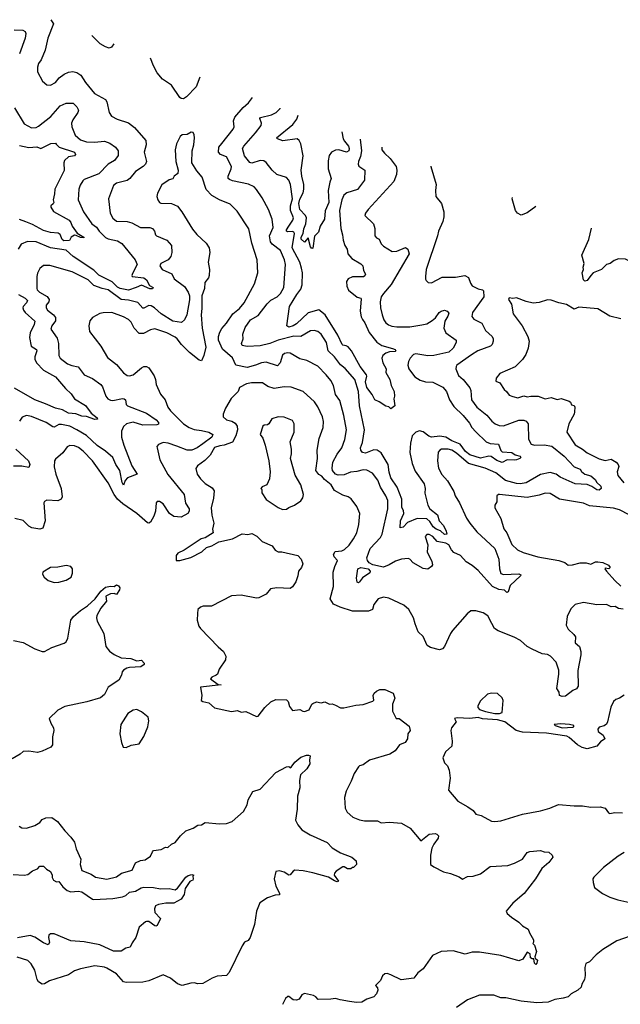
# Model space of a CAD drawing. Extents: x 1933546 to 2138868, y 524910 to 667279.
# Tile 324 of 466: x 2029067 to 2034081, y 657597 to 665821. Entities that reach past the tile are written whole.
import ezdxf

# ---------------------------------------------------------------- set-up
doc = ezdxf.new("R2010")
doc.units = 0

msp = doc.modelspace()

# ---------------------------------------------------------------- linework, layer by layer
at = {"layer": '0CON10XD'}
for points in [[(2029327.2, 665820.6), (2029350, 665785), (2029302.9, 665665), (2029280.6, 665565), (2029245.5, 665484.5), (2029224.4, 665455), (2029215.8, 665425), (2029216, 665385), (2029257.3, 665307.3), (2029295, 665276.2), (2029325, 665273.8), (2029365, 665297.1), (2029396.2, 665333.8), (2029438, 665365), (2029475, 665381.1), (2029511.7, 665388.3), (2029545, 665378.9), (2029577.3, 665357.3), (2029615.5, 665295), (2029692.9, 665205), (2029785, 665154.2), (2029795.5, 665135), (2029814.3, 665045), (2029832.5, 665015), (2029880.9, 664990.9), (2029975, 664959.4), (2030025, 664919.2), (2030120.8, 664810.8), (2030123.6, 664775), (2030106.5, 664715), (2030125.7, 664635), (2030116.9, 664615), (2030098.5, 664595), (2030035, 664552.2), (2029985.8, 664494.2), (2029965, 664478.5), (2029875, 664454.4), (2029849.2, 664435), (2029808.6, 664325), (2029821.9, 664205), (2029845, 664162.9), (2029875, 664139.1), (2029965, 664133.8), (2030003.8, 664125), (2030075, 664086.2), (2030155, 664083.6), (2030175, 664076.7), (2030192, 664055), (2030200.8, 664025), (2030210, 664015), (2030295, 663978.5), (2030335.6, 663935), (2030337.9, 663875), (2030328.5, 663841.5), (2030305.9, 663814.1), (2030244.3, 663785), (2030237.1, 663765), (2030258, 663735), (2030337.7, 663697.7), (2030357.3, 663655), (2030442.4, 663592.4), (2030474.7, 663544.7), (2030484.7, 663515), (2030485, 663480), (2030461.5, 663355), (2030441.9, 663315), (2030418.7, 663291.3), (2030346.1, 663303.9), (2030249.1, 663365), (2030193.7, 663413.6), (2030165, 663430.4), (2030145, 663433.6), (2030105, 663410), (2030095, 663411.9), (2030055, 663458.2), (2029975, 663478.1), (2029913.7, 663483.7), (2029806.4, 663565), (2029755, 663574.8), (2029685, 663600.8), (2029638.7, 663648.7), (2029505, 663715.5), (2029317.6, 663767.6), (2029265, 663767.5), (2029235, 663743.8), (2029216.6, 663703.4), (2029211.1, 663675), (2029211.5, 663575), (2029213.5, 663565), (2029232.2, 663545), (2029298, 663508), (2029314.4, 663485), (2029309.5, 663465), (2029288.9, 663435), (2029287.8, 663415), (2029299.4, 663395), (2029348.6, 663355), (2029365, 663333.3), (2029366.7, 663305), (2029335.6, 663265), (2029327.8, 663235), (2029378.8, 663161.2), (2029391.5, 663115), (2029394.4, 663015), (2029404, 662995), (2029466.4, 662946.4), (2029501.4, 662931.4), (2029555, 662920), (2029605, 662855.6), (2029675, 662822.9), (2029744.4, 662775), (2029758.5, 662755), (2029786.6, 662676.6), (2029804, 662654), (2029825, 662641.5), (2029845, 662638.8), (2029925, 662656.5), (2029940, 662655), (2029949.4, 662645), (2029956.1, 662606.1), (2029967.1, 662595), (2030125, 662533.6), (2030207.4, 662477.4), (2030227.3, 662455), (2030227.1, 662442.9), (2030213.5, 662436.5), (2030094.6, 662435.4), (2030015, 662458.1), (2029960, 662445), (2029935, 662422.5), (2029918.5, 662385), (2029916.9, 662335), (2029936.2, 662266.2), (2030004.6, 662095), (2030048, 662025), (2029966.8, 661993.2), (2029948.8, 661971.2), (2029935, 661932.5), (2029923.3, 661955), (2029903.5, 662055), (2029871.3, 662105), (2029844.8, 662164.8), (2029785, 662217.2), (2029715, 662264.7), (2029625, 662348.9), (2029545, 662396.1), (2029485, 662424.7), (2029415, 662438.7), (2029395, 662439.6), (2029355, 662417.8), (2029345, 662418.9), (2029287.7, 662457.7), (2029165, 662506.9), (2029125, 662514.2), (2029087.9, 662502.1), (2029065, 662468.8)], [(2029022, 665735), (2029093.8, 665733.8), (2029113.3, 665723.3), (2029118.6, 665705), (2029113.5, 665665), (2029066.6, 665535)], [(2029852.6, 665618), (2029835, 665590.6), (2029815, 665582.7), (2029784.1, 665594.1), (2029739.4, 665619.4), (2029669.1, 665688.7)], [(2030572.6, 665340.3), (2030539.8, 665260.2), (2030460.6, 665175), (2030435, 665160.5), (2030415, 665162.9), (2030405, 665170.8), (2030335.8, 665275), (2030259.4, 665325), (2030215, 665378), (2030183.3, 665435), (2030158.3, 665500.1)], [(2029024.2, 665084.2), (2029105, 664950), (2029165, 664916.4), (2029205, 664920.9), (2029225, 664930.5), (2029327.3, 665012.7), (2029405, 665100.5), (2029455, 665124.2), (2029515, 665122.5), (2029545, 665093.8), (2029558.6, 665065), (2029553.3, 665045), (2029512.2, 664985), (2029501.1, 664955), (2029503.8, 664925), (2029531.2, 664855), (2029575, 664818.5), (2029625, 664799.6), (2029692, 664798), (2029775, 664805.7), (2029819.1, 664789.1), (2029866.2, 664756.2), (2029890.8, 664725), (2029888.8, 664685), (2029860, 664645), (2029805, 664613.3), (2029727.2, 664532.8), (2029606.2, 664485), (2029594.2, 664475), (2029571.1, 664438.9), (2029561.4, 664405), (2029555.8, 664315), (2029599.4, 664215), (2029669.6, 664115), (2029709.1, 664089.1), (2029730, 664055), (2029785, 664001.6), (2029805, 663990), (2029884.6, 663974.6), (2029920.3, 663950.3), (2030031.2, 663815), (2030048.8, 663775), (2030008.3, 663701.7), (2030002.5, 663685), (2030006.7, 663676.7), (2030105, 663664.6), (2030125, 663647.5), (2030150.8, 663600.8), (2030180.6, 663585), (2030175, 663571.8), (2030155, 663572.2), (2030085, 663602.3), (2030040, 663585), (2029975, 663561.2), (2029905, 663574.4), (2029885, 663585.6), (2029840.3, 663630.3), (2029727.7, 663687.7), (2029685, 663728.5), (2029515, 663843.9), (2029455, 663894.3), (2029325, 663914.3), (2029205, 663965.8), (2029132.6, 663967.4), (2029080.8, 663945), (2029055.5, 663904.5)], [(2032089.3, 664755.3), (2032091.9, 664735), (2032112.9, 664705), (2032160.2, 664660.2), (2032209.5, 664595), (2032217.1, 664565), (2032211.7, 664528.3), (2032190, 664470), (2031976, 664235), (2031953.8, 664205), (2031950, 664185), (2032020.8, 664115), (2032032.3, 664077.7), (2032032.5, 664015), (2032045, 663999.2), (2032068.4, 663988.4), (2032085, 663948.8), (2032105, 663928), (2032175.6, 663885.6), (2032215, 663888.2), (2032286.9, 663916.9), (2032306.7, 663905), (2032320, 663865), (2032169.7, 663610.3), (2032105, 663532.9), (2032084.2, 663505), (2032075.7, 663465), (2032079.2, 663415), (2032094.3, 663355), (2032107.1, 663315), (2032125, 663288), (2032145, 663272.9), (2032175, 663261.9), (2032215, 663254.4), (2032324.3, 663255.7), (2032425, 663270.9), (2032465, 663281.5), (2032511.5, 663308.5), (2032538.8, 663331.2), (2032570, 663375), (2032585, 663385.8), (2032615, 663393.3), (2032635.8, 663385.8), (2032649.2, 663369.2), (2032642.9, 663345), (2032617.6, 663302.4), (2032607.9, 663245), (2032624.1, 663204.1), (2032711.2, 663145), (2032712, 663125), (2032685, 663077.5), (2032650.8, 663045), (2032525, 663014.7), (2032475, 663012.6), (2032375, 663029.2), (2032355, 663024.4), (2032326.2, 662993.8), (2032313.1, 662965), (2032308.1, 662935), (2032316.7, 662905), (2032338.6, 662875), (2032367.3, 662837.3), (2032410.7, 662810.7), (2032455, 662796.8), (2032515, 662792), (2032600.6, 662750.6), (2032629.2, 662715), (2032654.6, 662645), (2032691, 662591), (2032770.5, 662515), (2032822.1, 662452.1), (2032841.1, 662415), (2032875, 662377.1), (2032960.8, 662295), (2032995, 662281.1), (2033064.4, 662274.4), (2033083.8, 662223.8), (2033095, 662211.9), (2033175, 662206.8), (2033205, 662185.7), (2033246.2, 662175), (2033250, 662165), (2033242, 662155), (2033216.2, 662145), (2033195, 662140.5), (2033135.7, 662145.7), (2033095, 662123.6), (2033049.7, 662139.7), (2033002.5, 662172.5), (2032985, 662174.1), (2032915, 662159.3), (2032825, 662186.1), (2032790.4, 662215), (2032745, 662275.6), (2032675, 662303.4), (2032625, 662334.8), (2032575, 662342.9), (2032505, 662335.2), (2032483.1, 662343.1), (2032435, 662377.2), (2032405, 662385.4), (2032375, 662374.4), (2032345, 662346), (2032330.7, 662285), (2032323.3, 662205), (2032342.9, 662112.9), (2032369.4, 662049.4), (2032444.4, 661945), (2032452.2, 661905), (2032449.2, 661865), (2032474.6, 661765), (2032492.3, 661735), (2032554.3, 661685), (2032568, 661635), (2032605.8, 661595), (2032627.6, 661547.6), (2032632, 661525), (2032615, 661521.8), (2032581.5, 661551.5), (2032544.7, 661565), (2032518.8, 661585), (2032490, 661630), (2032465, 661650.9), (2032385, 661653.9), (2032305, 661620), (2032269.1, 661580.9), (2032245, 661576.2), (2032246.2, 661635), (2032275.6, 661695), (2032270.9, 661720.9), (2032256.8, 661746.8), (2032256.4, 661815), (2032217.3, 661915), (2032165.2, 661995), (2032150.6, 662040.6), (2032142.7, 662105), (2032085, 662203.1), (2032050.8, 662225), (2032025, 662227.5), (2031955, 662200.4), (2031928.8, 662205), (2031915.7, 662225), (2031913.3, 662245), (2031929.7, 662290.3), (2031946.6, 662395), (2031903.8, 662595), (2031894.7, 662714.7), (2031865, 662815.6), (2031785, 662908.6), (2031745, 662936.7), (2031695.4, 663005), (2031641.5, 663055), (2031629.6, 663125), (2031583.7, 663193.6), (2031555, 663217.5), (2031525, 663224.5), (2031495, 663222.9), (2031415.3, 663174.7), (2031355, 663178.4), (2031225, 663145.3), (2031155, 663115.4), (2031075, 663095.6), (2030965, 663090.3), (2030925, 663099.2), (2030919.4, 663115), (2030932.5, 663155), (2030930, 663195), (2030950.7, 663249.3), (2030994.3, 663315), (2031059, 663351), (2031132.7, 663447.3), (2031165, 663477.3), (2031216.2, 663505), (2031243.6, 663535), (2031272.5, 663585), (2031285.5, 663775), (2031279.1, 663815), (2031245, 663894.2), (2031175.2, 663945.2), (2031160.3, 663965), (2031153.5, 664015), (2031182.9, 664085), (2031174.4, 664155), (2031145.6, 664235), (2031092, 664332), (2031045, 664401.2), (2031023.8, 664425), (2030976.9, 664446.9), (2030844.7, 664474.7), (2030818, 664485), (2030808.6, 664495), (2030806.4, 664515), (2030832.2, 664575), (2030834.3, 664595), (2030795, 664674), (2030745, 664695.6), (2030727.5, 664715), (2030731.1, 664755), (2030755, 664786.4), (2030849.2, 664905), (2030859.2, 664925), (2030851.9, 664975), (2030862.5, 665007.5), (2030931.7, 665088.3), (2030978.6, 665125), (2031010, 665171.6)], [(2031911, 664824.1), (2031920, 664725), (2031913, 664677), (2031895.6, 664635), (2031891.9, 664615), (2031898.3, 664598.3), (2031948, 664565), (2031945, 664480), (2031887, 664403), (2031798, 664375), (2031773.6, 664356.4), (2031756, 664315), (2031737.4, 664227.4), (2031747.6, 664077.6), (2031763.3, 664025), (2031768.9, 663978.9), (2031782.9, 663935), (2031800, 663905), (2031806.2, 663865), (2031838.8, 663825), (2031915, 663780.8), (2031932, 663765), (2031937.5, 663725), (2031954.6, 663695), (2031949.7, 663680.2), (2031936.2, 663673.8), (2031845, 663672.9), (2031809.2, 663655), (2031796.7, 663635), (2031799.2, 663595), (2031812.8, 663562.7), (2031885, 663502), (2031914.6, 663494.6), (2031918.2, 663488.2), (2031910.4, 663385), (2031917.7, 663337.7), (2031927.9, 663317.9), (2031948.4, 663288.4), (2031985, 663207.5), (2032048.5, 663128.5), (2032090.4, 663100.4), (2032180, 663075), (2032203.3, 663065), (2032208.8, 663055), (2032201.2, 663048.8), (2032153.9, 663046.1), (2032125, 663034.6), (2032098.9, 663015), (2032091.2, 662995), (2032099.6, 662955), (2032126.9, 662905), (2032123.6, 662873.6), (2032156.2, 662815), (2032168.8, 662765), (2032192.5, 662715), (2032196.7, 662675), (2032190, 662655), (2032198.8, 662595), (2032165, 662570), (2032148.3, 662588.3), (2032125, 662592), (2032069.5, 662629.5), (2032032.7, 662645), (2032010.8, 662690.8), (2031965, 662748.6), (2031954.1, 662795), (2031966, 662844), (2031962.7, 662855), (2031908.7, 662925), (2031838.2, 663055), (2031809.1, 663089.1), (2031793, 663097), (2031765, 663101.9), (2031759.1, 663109.1), (2031722.5, 663185), (2031617.9, 663355), (2031565, 663397.9), (2031475, 663373.3), (2031378.4, 663281.6), (2031351.2, 663265), (2031315, 663251.6), (2031296.2, 663265), (2031318.6, 663425), (2031380.5, 663525), (2031415, 663568.6), (2031426.4, 663605), (2031427, 663707), (2031421.2, 663745), (2031404.8, 663795), (2031342.3, 663915), (2031360.9, 664035), (2031355, 664047.3), (2031345, 664051.5), (2031305, 664049.6), (2031295.7, 664055), (2031295.5, 664065), (2031313, 664097), (2031347.2, 664145), (2031351.9, 664165), (2031327.7, 664227.7), (2031327.8, 664265), (2031344.1, 664325), (2031329.1, 664445), (2031315, 664481.2), (2031295, 664503.3), (2031215, 664528.6), (2031175, 664563.5), (2031125, 664627.8), (2031105, 664642.5), (2031075, 664643.8), (2031005, 664622.5), (2030987.9, 664627.9), (2030944.2, 664684.2), (2030926.7, 664745), (2030937.5, 664765), (2031036.4, 664875), (2031082.3, 664937.7), (2031086.4, 664955), (2031073.3, 664995), (2031077.5, 665002.5), (2031170.8, 665025), (2031207.1, 665045), (2031241.5, 665078.5), (2031242.9, 665081.7)], [(2031756.5, 664883.7), (2031768.6, 664825), (2031777.8, 664805), (2031811.1, 664765), (2031818.4, 664745), (2031815.4, 664725), (2031795, 664714.7), (2031732.9, 664732.9), (2031705, 664731.4), (2031669.6, 664715), (2031650.7, 664685), (2031642.3, 664642.3), (2031642.1, 664575), (2031668.6, 664495), (2031656.4, 664463.6), (2031643.6, 664395), (2031649.2, 664295), (2031616.3, 664225), (2031611.1, 664155), (2031575, 664095.8), (2031560.9, 664045), (2031528.5, 664011.5), (2031515, 663911.2), (2031505, 663908.8), (2031495, 663923.3), (2031475, 664000), (2031445, 663962.5), (2031417, 663987), (2031418, 664005), (2031433.9, 664036.1), (2031438.2, 664075), (2031455.4, 664114.6), (2031462.5, 664165), (2031454.6, 664185), (2031406.7, 664235), (2031399, 664285), (2031405, 664320.5), (2031433.8, 664375), (2031440, 664405), (2031438.5, 664445), (2031422.4, 664512.4), (2031417.6, 664565), (2031433.2, 664683.2), (2031413.3, 664785), (2031401.8, 664811.8), (2031385, 664825.6), (2031265, 664809.2), (2031218.8, 664825), (2031212, 664835), (2031348.5, 664945), (2031380.5, 664989.5), (2031391.5, 665024.4)], [(2032498.9, 664597.3), (2032499.2, 664595), (2032542.9, 664445), (2032538.6, 664395), (2032542.5, 664345), (2032588, 664285), (2032609.2, 664215), (2032609.4, 664175), (2032600, 664135), (2032564.2, 664054.2), (2032556.5, 664015), (2032461.9, 663735), (2032454, 663675), (2032454.2, 663654.2), (2032461.2, 663641.2), (2032476.1, 663626.1), (2032505, 663622.5), (2032595, 663670.8), (2032705, 663671.1), (2032783.4, 663683.4), (2032815, 663668), (2032829.8, 663619.8), (2032845, 663597.5), (2032894, 663574), (2032932, 663565), (2032940.4, 663555), (2032941.8, 663505), (2032848.5, 663375), (2032841.1, 663341.1), (2032858.3, 663318.3), (2032924.2, 663285), (2032956.1, 663226.1), (2033012.9, 663175), (2033020.6, 663155), (2033020, 663135), (2033011.3, 663108.7), (2032998.8, 663095), (2032892, 663055), (2032837.8, 663022.2), (2032718, 662935), (2032710.8, 662925), (2032709.2, 662905), (2032730.2, 662850.2), (2032770, 662815), (2032826.1, 662746.1), (2032833.5, 662725), (2032838.9, 662645), (2032884.4, 662585), (2032966.8, 662516.8), (2033007.6, 662467.6), (2033035.8, 662445), (2033070.5, 662430.5), (2033105, 662429.3), (2033235, 662474.6), (2033275, 662474.6), (2033295, 662466.5), (2033312.2, 662445), (2033315.9, 662315.9), (2033337.8, 662275), (2033365, 662266.5), (2033445, 662269.4), (2033508.7, 662258.7), (2033611.8, 662175), (2033695, 662086.4), (2033745, 662066.2), (2033758.3, 662048.3), (2033785, 662024), (2033835, 662010.4), (2033870.4, 661980.4), (2033885, 661954), (2033917.8, 661925), (2033920.5, 661905), (2033905, 661890.4), (2033885, 661894.7), (2033843.1, 661923.1), (2033805, 661938.2), (2033704.5, 661945.5), (2033580.3, 662000.3), (2033545, 662025.4), (2033495, 662040), (2033415, 662021.4), (2033295, 661953), (2033245, 661944.4), (2033215, 661947.6), (2033122.4, 661972.4), (2033041.8, 662035), (2032954.4, 662075), (2032815, 662115.3), (2032715, 662201.1), (2032675, 662224.6), (2032645, 662232.5), (2032587.5, 662235), (2032573.7, 662226.3), (2032562.1, 662207.9), (2032554.2, 662135), (2032564.2, 662075), (2032591.1, 662021.1), (2032638, 661968), (2032691.4, 661881.4), (2032702.2, 661845), (2032738.5, 661785), (2032798.1, 661658.1), (2032825.6, 661615), (2032885, 661544.4), (2033033.8, 661405), (2033068.2, 661315), (2033073.7, 661233.6), (2033085.3, 661195.3), (2033105, 661188.2), (2033235, 661191.5), (2033250, 661185), (2033248.8, 661175), (2033160.6, 661095), (2033145, 661042.5), (2033135, 661037.5), (2033115.6, 661055.6), (2033067.4, 661062.6), (2033015, 661086.1), (2032895, 661220.2), (2032845, 661263.3), (2032793.4, 661293.4), (2032748.4, 661345), (2032691.2, 661371.2), (2032672.6, 661392.6), (2032650, 661435), (2032625, 661447.2), (2032553.8, 661463.8), (2032515, 661504.5), (2032485, 661520.4), (2032465, 661520.8), (2032453.1, 661505), (2032475.4, 661435.4), (2032467.9, 661375), (2032507.1, 661295), (2032512.3, 661267.7), (2032506.6, 661253.4), (2032475, 661232.5), (2032435, 661237.5), (2032351.4, 661285), (2032325.7, 661315.7), (2032311.8, 661321.8), (2032255, 661315.3), (2032205, 661298.5), (2032153.1, 661266.9), (2032105, 661248.9), (2032015, 661267.8), (2031984.3, 661284.3), (2031969.7, 661305), (2031966.4, 661325), (2031994.5, 661405), (2032080.4, 661495), (2032094.6, 661525), (2032141.6, 661735), (2032141.5, 661805), (2032125, 661844.2), (2032079.6, 661915), (2032056.7, 661975), (2032012.8, 662032.8), (2031965, 662058.1), (2031935, 662062.1), (2031882.5, 662047.5), (2031828.9, 662041.1), (2031775, 662020.3), (2031725, 662016.4), (2031703.3, 662025), (2031678.5, 662055), (2031675.4, 662075.4), (2031681.8, 662125), (2031718.4, 662191.6), (2031757.5, 662245), (2031783.1, 662315), (2031794.6, 662395), (2031774.6, 662515), (2031739.2, 662639.2), (2031705, 662689.2), (2031686.7, 662766.7), (2031666, 662806), (2031627.1, 662855), (2031555, 662927.1), (2031465, 662972.9), (2031405, 662988.1), (2031325, 663034.5), (2031305, 663039.1), (2031277.1, 663032.9), (2031260, 663020), (2031241.8, 662955), (2031220.5, 662929.5), (2031125, 662960.3), (2031085, 662955.3), (2031035, 662933.9), (2030965, 662916.6), (2030871.5, 662935), (2030845, 662995.5), (2030759.9, 663069.9), (2030728.4, 663145), (2030727.4, 663175), (2030738.7, 663211.3), (2030755, 663241.1), (2030793.1, 663286.9), (2030846.2, 663363.8), (2030901.5, 663408.5), (2030940, 663455), (2031027.1, 663615), (2031054.3, 663705), (2031049.2, 663815), (2031005.5, 663955), (2030980.6, 664075), (2030882.6, 664222.6), (2030825, 664278.6), (2030735.5, 664315.5), (2030671.3, 664351.3), (2030623.6, 664403.6), (2030592, 664505), (2030547, 664557), (2030504.3, 664624.3), (2030508, 664725), (2030521.2, 664775), (2030528, 664835), (2030525, 664860), (2030515, 664877.5), (2030498.3, 664881.7), (2030465, 664862.5), (2030425, 664860), (2030407.5, 664845), (2030377.5, 664785), (2030364, 664735), (2030371.4, 664635), (2030391.2, 664565), (2030386.7, 664535), (2030357, 664513), (2030345, 664492.5), (2030315, 664483.8), (2030255, 664440), (2030217.3, 664372.7), (2030211.2, 664345), (2030220, 664315), (2030233.3, 664295), (2030245, 664288.8), (2030335, 664285.8), (2030383.6, 664263.6), (2030422, 664215), (2030510.8, 664070.8), (2030545.6, 664025.6), (2030624.4, 663954.4), (2030648.8, 663915), (2030654, 663875), (2030640, 663795), (2030651.2, 663735), (2030650, 663685), (2030643.3, 663665), (2030611.9, 663625), (2030611.4, 663575), (2030587.5, 663515), (2030587.1, 663407.1), (2030582.9, 663355), (2030590.9, 663245), (2030620.4, 663085), (2030605.4, 663015), (2030585, 662972), (2030565, 662975.7), (2030485, 663041.8), (2030416.9, 663106.9), (2030382.9, 663155), (2030365, 663169.4), (2030295, 663206.5), (2030195, 663240), (2030158.3, 663231.7), (2030101.7, 663198.3), (2030065, 663200), (2030023, 663243), (2029997.8, 663295), (2029975, 663317.1), (2029935, 663339.4), (2029836.1, 663373.9), (2029765, 663372.5), (2029735, 663366), (2029675.9, 663334.1), (2029653.8, 663305), (2029643.3, 663265), (2029650, 663215), (2029744, 663095), (2029799.5, 662999.5), (2029875, 662940.8), (2029935, 662872.5), (2029965, 662850), (2029985, 662847.1), (2030014.5, 662855.5), (2030085, 662914), (2030105, 662924), (2030125, 662923.8), (2030145, 662912), (2030190, 662845), (2030202, 662815), (2030208, 662775), (2030243.2, 662693.2), (2030281.4, 662645), (2030302.9, 662585), (2030325, 662552.9), (2030434.5, 662445), (2030481.9, 662415), (2030525, 662398.1), (2030585, 662390.9), (2030646.2, 662375), (2030680.6, 662355), (2030671.1, 662335), (2030595, 662277.2), (2030550, 662245), (2030505, 662224.2), (2030465, 662224.8), (2030378.6, 662258.6), (2030305.7, 662284.3), (2030265, 662288.6), (2030226.1, 662273.9), (2030213.3, 662255), (2030213.8, 662245), (2030238, 662145), (2030303.4, 662023.4), (2030439.6, 661855), (2030452.8, 661782.8), (2030481.2, 661735), (2030480.8, 661715), (2030472, 661695), (2030415, 661665.8), (2030355, 661671.5), (2030318.9, 661695), (2030265, 661777.5), (2030235, 661797.1), (2030215, 661796.2), (2030208, 661785), (2030200, 661715), (2030187.5, 661675), (2030160.6, 661625), (2030145, 661615.6), (2030135, 661617.5), (2030045, 661696.2), (2029928.3, 661778.3), (2029885, 661816.5), (2029856.2, 661855), (2029805, 661952.5), (2029675.6, 662135), (2029597, 662217), (2029558.1, 662248.1), (2029525, 662262.2), (2029487, 662263), (2029465, 662254), (2029426.2, 662203.8), (2029365, 662148.8), (2029358, 662135), (2029355.7, 662085), (2029370, 662025), (2029414.6, 661905), (2029421.9, 661835), (2029413.2, 661816.8), (2029385, 661801.4), (2029295, 661808), (2029273.9, 661796.1), (2029268.8, 661785), (2029280, 661635), (2029260.8, 661575), (2029235.5, 661564.5), (2029167.7, 661577.7), (2029145, 661590), (2029095, 661639.1), (2029026.2, 661655)], [(2029065, 664770.4), (2029145, 664753.2), (2029209.1, 664759.1), (2029245, 664745.5), (2029326.4, 664786.4), (2029365, 664788.8), (2029372.1, 664782.1), (2029396.7, 664756.7), (2029525.4, 664715.4), (2029533.8, 664695), (2029525, 664683.8), (2029475, 664675.6), (2029442.5, 664645), (2029436.3, 664623.7), (2029440, 664560), (2029360, 664405), (2029358.8, 664365), (2029345.5, 664315), (2029351.8, 664295), (2029347.3, 664282.7), (2029328.1, 664265), (2029326.9, 664255), (2029349.8, 664219.8), (2029480.4, 664145), (2029495, 664125.6), (2029505.7, 664095.7), (2029548.5, 664038.5), (2029603.3, 664005), (2029601.7, 663998.3), (2029575, 664000.8), (2029539.4, 664019.4), (2029525, 664020), (2029498, 664005), (2029484, 663976), (2029436, 663975), (2029423.2, 663985), (2029405, 664026.7), (2029387.7, 664037.7), (2029325, 664042.2), (2029265, 664058.7), (2029175, 664109.4), (2029118.2, 664131.8), (2029065, 664152.5)], [(2033375, 664259.4), (2033305, 664207.5), (2033255, 664187.5), (2033223.3, 664205), (2033207.5, 664227.5), (2033180, 664325), (2033180.2, 664334.6)], [(2034401, 663863.7), (2034396.2, 663855), (2034345, 663814.2), (2034236.5, 663773.5), (2034215, 663776.7), (2034125, 663820.5), (2034066.6, 663823.4), (2034030.7, 663809.3), (2033996.7, 663785), (2033965, 663775.6), (2033925, 663733.1), (2033855, 663706.5), (2033834.4, 663685), (2033805, 663642.9), (2033785, 663638), (2033775, 663647.5), (2033762.5, 663705), (2033773.3, 663735), (2033771.2, 663755), (2033778.8, 663785), (2033758.9, 663855), (2033818.9, 663985), (2033840, 664080.1)], [(2029056.5, 663526.5), (2029114.4, 663494.4), (2029132.9, 663475), (2029125.4, 663455), (2029095.4, 663425), (2029094, 663414), (2029098.5, 663395), (2029113.9, 663373.9), (2029192.9, 663302.9), (2029187.6, 663275), (2029155.3, 663205), (2029150, 663165), (2029163.6, 663095), (2029206.4, 663066.4), (2029211.5, 663055), (2029193, 663005), (2029195, 662984), (2029207.9, 662955), (2029265, 662894.6), (2029365, 662838.2), (2029449.4, 662739.4), (2029498, 662695), (2029525, 662653.8), (2029617.8, 662597.8), (2029665.4, 662535.4), (2029714, 662495), (2029717.1, 662485), (2029695, 662481.1), (2029625, 662505.5), (2029585, 662508.5), (2029535, 662527.5), (2029475, 662535.3), (2029425, 662561.3), (2029365, 662575.4), (2029281.8, 662611.8), (2029195, 662645.5), (2029025, 662743.6)], [(2034085, 663323.3), (2033995, 663344.4), (2033895, 663405.6), (2033735, 663419.4), (2033695.8, 663404.2), (2033632.7, 663442.7), (2033567.5, 663455), (2033505, 663478.8), (2033475, 663480), (2033405, 663459.2), (2033355, 663452.5), (2033296.6, 663466.6), (2033215, 663498.8), (2033185, 663493.3), (2033155, 663498.8), (2033148.8, 663485), (2033172.5, 663445), (2033187.5, 663365), (2033263.2, 663263.2), (2033308.1, 663175), (2033321.1, 663135), (2033312.2, 663077.8), (2033292, 663025), (2033265, 662981.2), (2033205, 662922), (2033075, 662866.2), (2033044.1, 662825.9), (2033042.5, 662802.5), (2033075, 662786.7), (2033110.7, 662730.7), (2033132, 662715), (2033154.4, 662684.4), (2033185, 662672.5), (2033225, 662662.5), (2033275, 662680), (2033305, 662670), (2033335, 662677.5), (2033395, 662676.7), (2033454.4, 662654.4), (2033505, 662665.7), (2033555, 662648.6), (2033586.4, 662656.4), (2033654.1, 662634.1), (2033666.7, 662625), (2033674.1, 662604.1), (2033695, 662597.5), (2033701.2, 662585), (2033700, 662545), (2033696.9, 662525), (2033652.5, 662445), (2033635.8, 662375), (2033705, 662269.2), (2033765, 662234.3), (2033805, 662202.2), (2033905, 662152.2), (2033955, 662137.8), (2034005, 662150.6), (2034048, 662125), (2034064.2, 662105), (2034068.2, 662088.2), (2034055.7, 662045), (2034061.1, 662015), (2034112, 661952)], [(2034105, 660897.5), (2034065, 660902.5), (2034039.3, 660919.3), (2034005, 660915.7), (2033965, 660935.8), (2033885, 660934.6), (2033775, 660952.9), (2033705, 660936.5), (2033669.3, 660899.3), (2033636.9, 660835), (2033630, 660765), (2033645, 660731.2), (2033693.8, 660685), (2033706.2, 660665), (2033704, 660615), (2033740, 660585), (2033750.6, 660545), (2033751.4, 660515), (2033725.8, 660385.8), (2033730, 660255), (2033715, 660232.5), (2033685, 660217.5), (2033625, 660171.2), (2033595, 660168.8), (2033572.5, 660175), (2033571.2, 660205), (2033551.2, 660235), (2033569.4, 660355), (2033567.4, 660387.4), (2033545, 660453.8), (2033500, 660505), (2033475, 660518.1), (2033430, 660525), (2033345, 660562.5), (2033305, 660585.8), (2033248, 660635), (2033195, 660664.4), (2033061.2, 660715), (2033032.5, 660735), (2033007.8, 660777.8), (2032975, 660842.5), (2032937.3, 660867.3), (2032875.5, 660884.5), (2032835, 660882.9), (2032802, 660858), (2032680.9, 660719.1), (2032664, 660695), (2032613.8, 660585), (2032597.5, 660565), (2032573.3, 660556.7), (2032497.7, 660577.7), (2032470, 660595), (2032435, 660670), (2032395, 660707.5), (2032368, 660775), (2032355.9, 660825.9), (2032315.9, 660895.9), (2032275, 660931.2), (2032147.9, 660987.9), (2032105, 660997.1), (2032061.2, 660985), (2032022.5, 660935), (2032011.4, 660895), (2031979.3, 660880.7), (2031845, 660879.7), (2031742.9, 660915), (2031688.2, 660938.2), (2031660, 660985), (2031686.3, 661086.3), (2031683.8, 661205), (2031697.2, 661252.8), (2031721.1, 661305), (2031692.9, 661335), (2031686.7, 661355), (2031701.3, 661378.7), (2031756.3, 661383.6), (2031780, 661395), (2031817.4, 661432.6), (2031855.4, 661484.6), (2031881.4, 661535), (2031899.4, 661605), (2031905.7, 661695), (2031881.4, 661755), (2031835, 661818), (2031810, 661835), (2031765, 661849.4), (2031695, 661887.5), (2031667.5, 661935), (2031611.5, 661981.5), (2031589, 662009), (2031565, 662021.5), (2031540.9, 662055), (2031554.4, 662154.4), (2031551.1, 662225), (2031568, 662322), (2031600, 662415), (2031604.4, 662465), (2031594.5, 662505), (2031556.1, 662586.1), (2031528.9, 662628.9), (2031435, 662714.2), (2031335, 662752.2), (2031275, 662753.6), (2031191.1, 662741.1), (2031138.2, 662758.2), (2031095, 662786.9), (2031003.6, 662786.4), (2030960.7, 662779.3), (2030901.1, 662748.9), (2030890.8, 662715), (2030832.1, 662657.9), (2030786, 662575), (2030766, 662525), (2030766.2, 662505), (2030795, 662478), (2030838.3, 662468.3), (2030865, 662451.9), (2030882.7, 662425), (2030884.5, 662395), (2030871.3, 662345), (2030845, 662290.9), (2030775, 662267.8), (2030737.2, 662262.8), (2030695, 662246.5), (2030656.6, 662183.4), (2030611.7, 662138.3), (2030551.2, 662095), (2030537.7, 662072.3), (2030550, 662025), (2030575.8, 661985), (2030615, 661948), (2030675, 661912), (2030690, 661885), (2030685.6, 661825), (2030667.1, 661745), (2030672, 661682), (2030686.7, 661615), (2030676, 661565), (2030681.2, 661535), (2030616.5, 661493.5), (2030583.3, 661485), (2030440, 661390), (2030387.5, 661365), (2030372.5, 661345), (2030372.5, 661302.5), (2030405, 661302.5), (2030495, 661328.8), (2030587.5, 661375), (2030627.3, 661412.7), (2030670, 661425), (2030729.5, 661460.5), (2030845, 661483.5), (2030925, 661525.8), (2030972.3, 661522.3), (2031005, 661530), (2031047.9, 661507.9), (2031092.6, 661462.6), (2031176.2, 661425), (2031200.3, 661390.3), (2031225, 661376), (2031255, 661376), (2031390, 661345), (2031417.5, 661315), (2031430, 661275), (2031418.8, 661245), (2031394.4, 661215.6), (2031390, 661175), (2031372, 661125), (2031344.2, 661085), (2031325, 661069.4), (2031215, 661074.5), (2031162.2, 661067.8), (2031125, 661024), (2031065, 660991.4), (2031045, 660989.2), (2030915, 661015.6), (2030835, 661008.1), (2030668.3, 660921.7), (2030598.8, 660921.2), (2030576.7, 660915), (2030553.3, 660895), (2030550.7, 660860.7), (2030548.8, 660805), (2030563.3, 660755), (2030576, 660736), (2030723.4, 660583.4), (2030768.8, 660545), (2030788, 660505), (2030784.2, 660475), (2030732.9, 660395), (2030719.2, 660355), (2030708.8, 660345), (2030670.3, 660329.7), (2030660, 660315), (2030725, 660267.5), (2030750, 660265), (2030577.5, 660245), (2030587.5, 660175), (2030582.5, 660135), (2030595, 660126.7), (2030647.5, 660115), (2030693.6, 660073.6), (2030835, 660043.8), (2030885, 660050), (2030915, 660037.5), (2030955, 660043.8), (2031045, 660000), (2031057.5, 660005), (2031113.3, 660075), (2031165, 660123.8), (2031206.7, 660143.3), (2031295, 660140), (2031308.8, 660125), (2031320, 660085), (2031345, 660050), (2031405, 660060), (2031430, 660045), (2031445, 660043.3), (2031485, 660057.5), (2031506.4, 660103.6), (2031515, 660110), (2031545, 660122.5), (2031585, 660116.2), (2031615, 660124), (2031655, 660104), (2031675, 660106.7), (2031705, 660096.7), (2031745, 660073.8), (2031773.8, 660073.8), (2031873.8, 660096.2), (2031935, 660102.1), (2032015, 660130), (2032023, 660137), (2032017.5, 660175), (2032027.5, 660195), (2032045, 660212.5), (2032075, 660226.2), (2032115, 660226.2), (2032185, 660196.2), (2032199.2, 660155), (2032180, 660105), (2032179.2, 660045), (2032210, 659985), (2032235, 659983.3), (2032319.3, 659919.3), (2032326.9, 659885), (2032308.8, 659855), (2032303.8, 659815), (2032285, 659782.5), (2032237, 659763), (2032201.2, 659715), (2032156.7, 659685), (2031987.5, 659635)], [(2031260.7, 661730.7), (2031295, 661732.5), (2031313, 661747), (2031362.5, 661765), (2031415, 661803.3), (2031431.7, 661828.3), (2031436.1, 661853.9), (2031414.4, 661935), (2031366.8, 662016.8), (2031328, 662155), (2031335.8, 662194.2), (2031335.4, 662234.6), (2031325.7, 662294.3), (2031358.1, 662375), (2031360, 662445), (2031345, 662473.8), (2031275, 662500), (2031224.1, 662504.1), (2031172.4, 662487.6), (2031145.9, 662444.1), (2031135, 662436.2), (2031107, 662433), (2031098, 662425), (2031074.2, 662355), (2031096.2, 662325), (2031115.7, 662265.7), (2031146, 662135), (2031157.5, 662045), (2031152.5, 661985), (2031130, 661935), (2031091.7, 661918.3), (2031080, 661905), (2031087.5, 661897.5), (2031088.3, 661868.3), (2031125, 661812.5), (2031225, 661747.5), (2031260.7, 661730.7)], [(2029034.5, 662235), (2029141.1, 662135), (2029153.3, 662105), (2029145, 662080), (2029085, 662092.9), (2029015, 662091.5)], [(2034235, 661644.7), (2034075, 661726.6), (2034025, 661739.7), (2033825, 661759.2), (2033775, 661783.1), (2033575, 661815.6), (2033495, 661862.5), (2033453.3, 661865), (2033405, 661848.5), (2033305, 661831.3), (2033074.1, 661855.9), (2033065, 661856), (2033051.2, 661845), (2033051.2, 661795), (2033034.2, 661765.8), (2033033.1, 661745), (2033085, 661654), (2033109.5, 661569.5), (2033132.9, 661535), (2033176.1, 661436.1), (2033223.5, 661393.5), (2033271.2, 661371.2), (2033394.2, 661334.2), (2033568.8, 661305), (2033617.7, 661287.7), (2033646.7, 661265), (2033682.7, 661267.3), (2033745, 661285.6), (2033795.6, 661285.6), (2033835.9, 661274.1), (2033875, 661293.3), (2033895, 661293.8), (2033935, 661286), (2033982.5, 661265), (2033997.5, 661245), (2033986.4, 661233.6), (2033955, 661240), (2033952.5, 661235), (2033966.2, 661215), (2034035, 661136), (2034085, 661090.8)], [(2029355, 661120), (2029395, 661123.8), (2029455, 661140), (2029496.4, 661163.6), (2029507, 661197), (2029507.5, 661235), (2029495, 661252.5), (2029455, 661263.3), (2029385, 661248.8), (2029325, 661246.7), (2029260, 661205), (2029258.3, 661188.3), (2029272.5, 661165), (2029306.4, 661136.4), (2029355, 661120)], [(2031895, 661116), (2031885, 661123.3), (2031877.8, 661155), (2031890, 661235), (2031915, 661245.3), (2031975.4, 661235), (2031992, 661215), (2031989.7, 661200.3), (2031930.5, 661159.5), (2031905, 661124.3), (2031895, 661116)], [(2029015, 660634.4), (2029095, 660618), (2029195, 660565.6), (2029255, 660544.5), (2029275, 660543.5), (2029335, 660576.9), (2029437.8, 660612.2), (2029455, 660624.3), (2029469.1, 660655), (2029495, 660806.7), (2029515.8, 660835), (2029573.8, 660886.2), (2029632.5, 660925), (2029696.6, 660983.4), (2029745, 661047.5), (2029785, 661080), (2029825, 661090), (2029855, 661087.5), (2029875, 661100), (2029893, 661093), (2029902.5, 661075), (2029901.7, 661058.3), (2029875, 661020), (2029855, 661027.5), (2029825, 661026.7), (2029787.5, 661005), (2029792, 660965), (2029745.6, 660905), (2029711.8, 660845), (2029708.9, 660825), (2029715, 660797.5), (2029770, 660695), (2029786, 660585), (2029817.3, 660547.3), (2029855, 660517.5), (2029915, 660490.8), (2029995, 660485.7), (2030045, 660467.1), (2030085, 660470), (2030107.5, 660445), (2030107.5, 660435), (2030080, 660415), (2029985, 660411.5), (2029961.2, 660405), (2029932.7, 660387.3), (2029922.5, 660375), (2029917.5, 660345), (2029893.8, 660305), (2029804.6, 660245.4), (2029775, 660184), (2029743.1, 660156.9), (2029627.7, 660122.3), (2029445, 660084.5), (2029385.8, 660055), (2029314.2, 659985), (2029326.2, 659945), (2029348.8, 659905), (2029351.2, 659885), (2029341.7, 659831.7), (2029340, 659765), (2029326.4, 659743.6), (2029255, 659710), (2029215, 659700), (2029145, 659712.5), (2029095, 659707.5), (2029070, 659685), (2029005, 659646.7)], [(2034115, 660180), (2034075, 660153.3), (2034045, 660142.5), (2034023.8, 660125), (2034001.7, 660078.3), (2033975.5, 659955), (2033966.1, 659936.1), (2033947.5, 659922.5), (2033905, 659911.6), (2033894.1, 659895), (2033897.5, 659875), (2033938.8, 659845), (2033952.5, 659815), (2033915, 659788), (2033886, 659754), (2033805, 659730), (2033763.1, 659743.1), (2033724.7, 659764.7), (2033655, 659825.5), (2033635, 659835.4), (2033465, 659862.5), (2033265, 659871.2), (2033213.3, 659885), (2033116.1, 659956.1), (2033055, 659972), (2032932.4, 659982.4), (2032895, 659991.6), (2032825, 659985.3), (2032718.9, 659991.1), (2032696.7, 659985), (2032710, 659955), (2032672.5, 659907.5), (2032668, 659885), (2032676.9, 659795), (2032675, 659753.3), (2032620.8, 659705), (2032598.8, 659655), (2032612.5, 659615), (2032639.3, 659589.3), (2032652.7, 659552.7), (2032660, 659485), (2032646.7, 659385), (2032724.2, 659294.2), (2032807.3, 659247.3), (2032852.5, 659215), (2032876.4, 659186.4), (2032920, 659175), (2033005, 659126.7), (2033035, 659123.3), (2033085, 659128.8), (2033265, 659184.2), (2033415, 659211.9), (2033493.8, 659236.2), (2033565, 659266.7), (2033695, 659254.4), (2033765, 659254.3), (2033835, 659244.2), (2033914.5, 659245.5), (2033955, 659234.5), (2033982.9, 659195), (2033995, 659189.5), (2034035, 659197.8), (2034100, 659195)], [(2033074.3, 660025.7), (2033095, 660034), (2033104, 660134), (2033095, 660157.5), (2033055, 660192.5), (2033005, 660196.7), (2032973.9, 660186.1), (2032915, 660132.5), (2032890.7, 660089.3), (2032892.5, 660075), (2032905, 660060), (2032955, 660041.5), (2033033.8, 660026.2), (2033074.3, 660025.7)], [(2029955, 659742.5), (2029998.8, 659761.2), (2030065, 659773.3), (2030102.5, 659835), (2030136.7, 659913.3), (2030146, 659965), (2030140, 659995), (2030085, 660038.8), (2030045, 660060), (2030015, 660052.5), (2029971.2, 660025), (2029912, 659935), (2029903.3, 659855), (2029916.7, 659785), (2029932.5, 659745), (2029955, 659742.5)], [(2033595, 659907.5), (2033685, 659910.7), (2033693.1, 659915), (2033692.9, 659925), (2033656.4, 659933.6), (2033585, 659940.4), (2033530, 659935), (2033537.5, 659925), (2033595, 659907.5)], [(2029064.1, 659084.1), (2029085, 659072), (2029125, 659068.8), (2029195, 659090), (2029235, 659116.7), (2029255, 659140), (2029284.4, 659155.6), (2029335, 659157.1), (2029383.3, 659125), (2029445, 659046.2), (2029495, 658993.8), (2029525, 658950), (2029537.5, 658895), (2029578.3, 658808.3), (2029573.3, 658765), (2029586.7, 658715), (2029662.7, 658682.7), (2029700, 658660), (2029795, 658643.3), (2029875, 658661.5), (2029916.3, 658693.7), (2030005, 658718), (2030035, 658780), (2030075, 658798), (2030115, 658802.9), (2030159.2, 658835), (2030175, 658871.2), (2030185, 658880.8), (2030249.4, 658890.6), (2030285, 658908.6), (2030305, 658906), (2030333.8, 658935), (2030365, 658948), (2030408.6, 659005), (2030455, 659045.7), (2030515, 659068.6), (2030555, 659092.2), (2030585, 659097.5), (2030614.7, 659115.3), (2030735, 659103.2), (2030795, 659107.8), (2030840, 659125), (2030935, 659206.7), (2030965, 659262.5), (2030976, 659304), (2031015, 659373.3), (2031075, 659393.8), (2031205, 659533.3), (2031295, 659581.2), (2031315, 659583.3), (2031325, 659572.5), (2031335, 659577.5), (2031365, 659620), (2031415, 659662.5), (2031461.7, 659678.3), (2031479.3, 659679.3), (2031491.7, 659671.7), (2031486.7, 659635), (2031490, 659605), (2031464, 659565), (2031410.8, 659515), (2031402.5, 659465), (2031407.1, 659405), (2031386.7, 659335), (2031383.9, 659226.1), (2031370, 659135), (2031389.2, 659095), (2031423.7, 659053.7), (2031491.7, 659011.7), (2031635, 658947.5), (2031675, 658904), (2031745, 658862.5), (2031840, 658825), (2031877.5, 658795), (2031880, 658765), (2031855, 658740), (2031845, 658740), (2031831.7, 658728.3), (2031805, 658727.5), (2031775, 658746.7), (2031765, 658746.7), (2031710.5, 658709.5), (2031696.4, 658693.6), (2031693.8, 658675), (2031727.5, 658625), (2031718.8, 658621.2), (2031695, 658628), (2031645, 658658), (2031515, 658696), (2031435, 658712), (2031365, 658718.8), (2031350.3, 658709.7), (2031325, 658677.5), (2031315, 658676.7), (2031275, 658701.2), (2031235, 658711.2), (2031205, 658707.5), (2031190.8, 658645), (2031206, 658585), (2031236.7, 658525), (2031235, 658512.5), (2031200.7, 658509.3), (2031135, 658486.7), (2031072.5, 658445), (2031043.9, 658376.1), (2031026.2, 658265), (2030992.5, 658155), (2030975, 658130), (2030945, 658117.5), (2030923.3, 658085), (2030816.8, 657863.2), (2030795, 657838.8), (2030715, 657830.8), (2030675, 657815.8), (2030595, 657772.2), (2030555, 657768.1), (2030525, 657775.6), (2030495, 657774.5), (2030425, 657755.6), (2030385, 657769.4), (2030325, 657814.5), (2030265, 657844.2), (2030146.6, 657793.4), (2030095, 657780.8), (2029955, 657778.5), (2029935, 657785.5), (2029875, 657852.5), (2029795, 657897.8), (2029775, 657906.9), (2029695, 657918.9), (2029575, 657892.5), (2029523.7, 657876.3), (2029475.5, 657844.5), (2029317, 657793), (2029275, 657768.1), (2029255, 657764.4), (2029225.6, 657785.6), (2029214.3, 657805), (2029195, 657882.5), (2029163.8, 657935), (2029135, 657962), (2029045, 657990.5)], [(2031987.5, 659635), (2031935, 659596.2), (2031905, 659588.8), (2031895, 659580), (2031860, 659525), (2031835, 659460), (2031792.3, 659377.7), (2031780, 659325), (2031783.3, 659235), (2031802.3, 659202.3), (2031849.5, 659159.5), (2031903, 659137), (2031945, 659128.8), (2032055, 659130), (2032085, 659114), (2032155, 659119.2), (2032255, 659110), (2032328.3, 659068.3), (2032415, 658962.5), (2032485, 659018.6), (2032535, 659023.8), (2032549.5, 659019.5), (2032563.3, 659005), (2032562, 658985), (2032524.3, 658935.7), (2032507.7, 658902.3), (2032496.1, 658843.9), (2032497.5, 658765), (2032524.1, 658744.1), (2032604.4, 658704.4), (2032665, 658690), (2032735, 658662), (2032765, 658641.2), (2032805, 658665.8), (2032852.1, 658667.9), (2032914.5, 658685.5), (2032995, 658747.1), (2033143.6, 658756.4), (2033197.5, 658775), (2033265, 658809.2), (2033305, 658863.8), (2033325, 658873.8), (2033415, 658882), (2033445, 658871.2), (2033485, 658867.5), (2033513, 658843), (2033517.5, 658825), (2033485, 658781.2), (2033427.7, 658732.3), (2033373.8, 658645), (2033277.9, 658522.1), (2033185, 658441.2), (2033127.5, 658375), (2033137.5, 658355), (2033172.5, 658325), (2033235, 658283.3), (2033263.9, 658253.9), (2033312.5, 658225), (2033322.5, 658195), (2033356.7, 658135), (2033357.5, 658115), (2033350, 658105), (2033365, 658090), (2033383, 658037), (2033367.5, 657995), (2033371.7, 657981.7), (2033388.8, 657965), (2033385, 657940), (2033375, 657930), (2033365, 657940), (2033358.3, 657978.3), (2033345, 657977.5), (2033332.5, 657985), (2033328.3, 658018.3), (2033305, 658032.5), (2033267.5, 657975), (2033235, 657961.2), (2033085, 658004.4), (2032905, 658033.1), (2032845, 658031.9), (2032785, 658017.1), (2032685.8, 658044.2), (2032585, 658038.8), (2032514.3, 658005.7), (2032435, 657894), (2032390.3, 657859.7), (2032358.8, 657815), (2032251.8, 657801.8), (2032165, 657843.3), (2032135, 657853.3), (2032115, 657852.5), (2032097.5, 657835), (2032080, 657795), (2032037.5, 657755), (2032053.6, 657733.6), (2032056.1, 657713.9), (2032046.7, 657685), (2032025, 657660), (2031965, 657640.8), (2031924.3, 657615.7), (2031877.9, 657612.1), (2031820.6, 657619.4), (2031743.2, 657633.2), (2031705, 657646.7), (2031665, 657640), (2031558.3, 657638.3), (2031539.3, 657659.3), (2031519.5, 657669.5), (2031445, 657686.7), (2031424.1, 657675.9), (2031399.3, 657640.7), (2031379.3, 657630.7), (2031350, 657635), (2031315, 657662.5), (2031305, 657662.5), (2031287.5, 657645), (2031262.5, 657595)], [(2034115, 658865.7), (2034064.6, 658835.4), (2033940.3, 658739.7), (2033861.2, 658658.8), (2033853.3, 658645), (2033853.6, 658613.6), (2033865, 658572.5), (2033932.3, 658522.3), (2033992.7, 658492.7), (2034060.3, 658470.3), (2034262.5, 658425)], [(2029011.8, 658681.8), (2029105, 658676.4), (2029135, 658681.8), (2029175, 658711.4), (2029215, 658729.2), (2029235, 658750), (2029265, 658752), (2029292.5, 658725), (2029325.6, 658705.6), (2029338.8, 658675), (2029338.1, 658655), (2029350.6, 658635), (2029375, 658621.4), (2029395, 658623.8), (2029428, 658578), (2029465, 658546.7), (2029495, 658537.5), (2029555, 658541.5), (2029585, 658536.2), (2029674.2, 658475), (2029685, 658473.3), (2029845, 658481.5), (2029925.6, 658494.4), (2029954.3, 658505.7), (2029985, 658534), (2030035, 658540.8), (2030080.9, 658569.1), (2030105, 658575.4), (2030185, 658573.6), (2030242.4, 658562.4), (2030315, 658564), (2030365, 658554.4), (2030383.4, 658566.6), (2030455, 658658.8), (2030475, 658672), (2030505, 658680), (2030520, 658675), (2030513.3, 658666.7), (2030516.7, 658645), (2030512.5, 658635), (2030498.3, 658628.3)], [(2030498.3, 658628.3), (2030488.1, 658621.9), (2030450, 658565), (2030441.1, 658515), (2030415, 658475.5), (2030355, 658442.5), (2030287.9, 658442.1), (2030225, 658430), (2030201.7, 658418.3), (2030192, 658395), (2030194.2, 658365), (2030242.9, 658315), (2030215, 658256.7), (2030205, 658250), (2030195, 658253.3), (2030145, 658287.5), (2030125, 658290), (2030116.7, 658285), (2030065, 658242.5), (2030037.5, 658155), (2030005, 658110), (2029990, 658075), (2029953, 658067), (2029915, 658040), (2029851.7, 658041.7), (2029735, 658094.4), (2029605, 658118.9), (2029495, 658128.5), (2029355, 658184.7), (2029325.4, 658184.6), (2029311.1, 658175), (2029308.2, 658155), (2029315.9, 658114.1), (2029306, 658095), (2029265, 658110.7), (2029195, 658157.3), (2029155, 658171.2), (2029047.7, 658152.3)], [(2034162.8, 658167.2), (2034053.8, 658126.2), (2033935, 658055.8), (2033880.3, 658009.7), (2033825, 657951.2), (2033795, 657936.7), (2033786.7, 657905), (2033787.6, 657837.6), (2033782, 657805), (2033760, 657765), (2033755, 657740), (2033725.6, 657714.4), (2033670, 657685), (2033645, 657660), (2033605, 657648), (2033535, 657638.6), (2033480, 657615), (2033385, 657608.6), (2033255, 657622.9), (2033125, 657651.4), (2033085, 657652.5), (2033024.5, 657674.5), (2032905, 657674.5), (2032805.8, 657634.2), (2032715, 657570)]]:
    msp.add_lwpolyline(points, dxfattribs=at)

doc.saveas('drawing.dxf')
